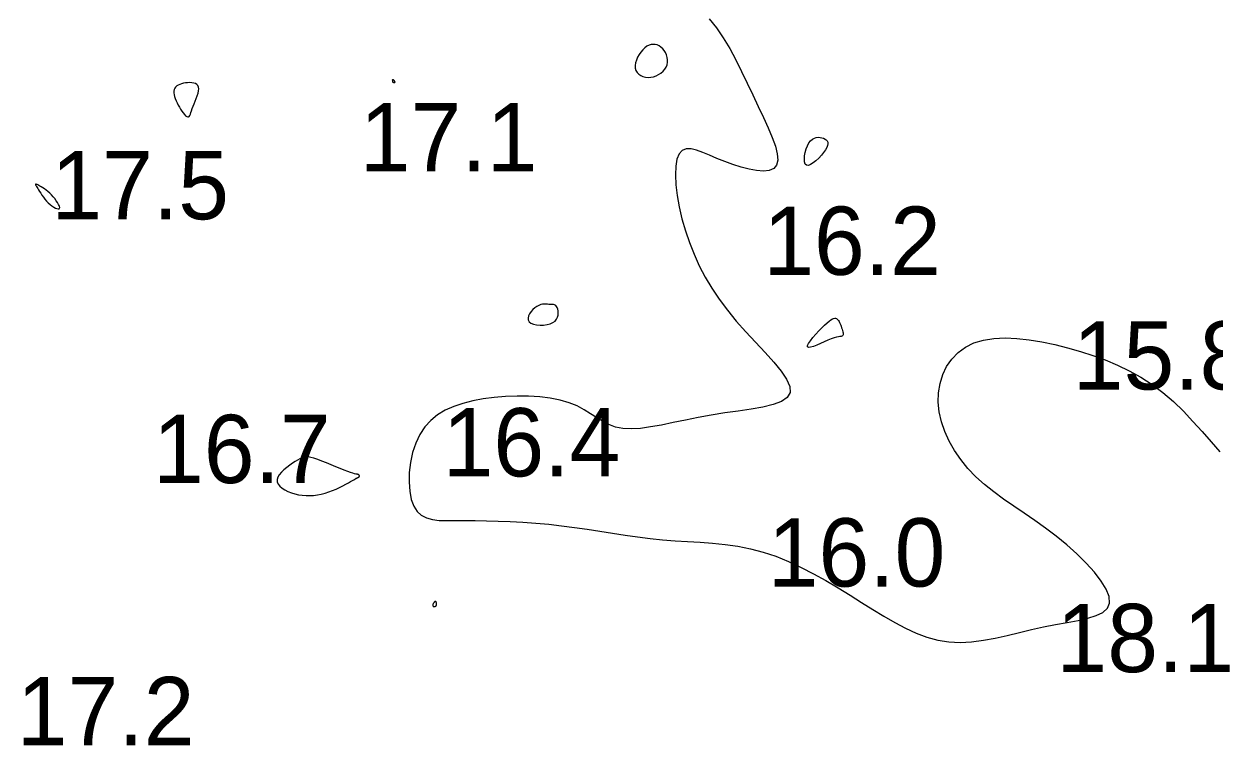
# Model space of a CAD drawing. Extents: x 3040093 to 3056816, y 408076 to 509144.
# Drawn here: x 3045479.2 to 3045566.4, y 433825.1 to 433877.9 of the extents above; entities that cross this region are included whole.
import ezdxf

# ---------------------------------------------------------------- set-up
doc = ezdxf.new("R2010")
doc.units = 0
doc.layers.add('V-CHAN-CONT-EL17', color=7, linetype='Continuous')
doc.layers.add('V-TOPO-SOUN-0610', color=7, linetype='Continuous')

msp = doc.modelspace()

# ---------------------------------------------------------------- linework, layer by layer
at = {"layer": 'V-CHAN-CONT-EL17'}
msp.add_lwpolyline([(3045529.418, 433878.254), (3045529.956, 433877.601), (3045530.457, 433876.876), (3045530.928, 433876.092), (3045531.374, 433875.267), (3045531.801, 433874.414), (3045532.215, 433873.551), (3045532.621, 433872.691), (3045533.022, 433871.851), (3045533.404, 433871.043), (3045533.75, 433870.28), (3045534.045, 433869.572), (3045534.27, 433868.934), (3045534.409, 433868.376), (3045534.446, 433867.911), (3045534.363, 433867.551), (3045534.151, 433867.305), (3045533.823, 433867.163), (3045533.399, 433867.114), (3045532.9, 433867.144), (3045532.347, 433867.241), (3045531.759, 433867.392), (3045531.158, 433867.585), (3045530.563, 433867.807), (3045529.993, 433868.044), (3045529.455, 433868.276), (3045528.955, 433868.482), (3045528.499, 433868.641), (3045528.092, 433868.731), (3045527.739, 433868.732), (3045527.446, 433868.622), (3045527.219, 433868.38), (3045527.061, 433867.991), (3045526.972, 433867.47), (3045526.946, 433866.837), (3045526.983, 433866.114), (3045527.077, 433865.322), (3045527.226, 433864.481), (3045527.426, 433863.612), (3045527.675, 433862.736), (3045527.97, 433861.871), (3045528.311, 433861.019), (3045528.7, 433860.179), (3045529.137, 433859.351), (3045529.626, 433858.532), (3045530.166, 433857.723), (3045530.759, 433856.922), (3045531.407, 433856.127), (3045532.105, 433855.341), (3045532.82, 433854.572), (3045533.515, 433853.829), (3045534.151, 433853.124), (3045534.691, 433852.467), (3045535.097, 433851.869), (3045535.331, 433851.34), (3045535.353, 433850.89), (3045535.14, 433850.526), (3045534.712, 433850.236), (3045534.104, 433850.007), (3045533.352, 433849.824), (3045532.488, 433849.671), (3045531.548, 433849.533), (3045530.566, 433849.396), (3045529.577, 433849.244), (3045528.61, 433849.068), (3045527.677, 433848.878), (3045526.782, 433848.688), (3045525.931, 433848.512), (3045525.131, 433848.366), (3045524.388, 433848.264), (3045523.708, 433848.22), (3045523.095, 433848.25), (3045522.552, 433848.363), (3045522.064, 433848.545), (3045521.611, 433848.781), (3045521.172, 433849.053), (3045520.727, 433849.342), (3045520.258, 433849.633), (3045519.744, 433849.907), (3045519.165, 433850.146), (3045518.508, 433850.338), (3045517.782, 433850.48), (3045517.003, 433850.575), (3045516.187, 433850.625), (3045515.349, 433850.633), (3045514.506, 433850.6), (3045513.673, 433850.529), (3045512.865, 433850.422), (3045512.098, 433850.28), (3045511.376, 433850.097), (3045510.704, 433849.869), (3045510.085, 433849.588), (3045509.522, 433849.248), (3045509.021, 433848.843), (3045508.584, 433848.367), (3045508.215, 433847.813), (3045507.918, 433847.181), (3045507.692, 433846.491), (3045507.536, 433845.768), (3045507.449, 433845.039), (3045507.431, 433844.328), (3045507.48, 433843.662), (3045507.595, 433843.067), (3045507.775, 433842.567), (3045508.019, 433842.182), (3045508.328, 433841.902), (3045508.701, 433841.711), (3045509.138, 433841.592), (3045509.64, 433841.529), (3045510.205, 433841.506), (3045510.835, 433841.506), (3045511.529, 433841.513), (3045512.286, 433841.512), (3045513.097, 433841.501), (3045513.955, 433841.477), (3045514.849, 433841.44), (3045515.771, 433841.389), (3045516.712, 433841.322), (3045517.661, 433841.238), (3045518.611, 433841.135), (3045519.554, 433841.014), (3045520.488, 433840.88), (3045521.417, 433840.738), (3045522.34, 433840.593), (3045523.259, 433840.452), (3045524.175, 433840.32), (3045525.09, 433840.203), (3045526.004, 433840.108), (3045526.919, 433840.035), (3045527.836, 433839.976), (3045528.754, 433839.919), (3045529.673, 433839.85), (3045530.595, 433839.757), (3045531.519, 433839.627), (3045532.444, 433839.447), (3045533.373, 433839.205), (3045534.303, 433838.893), (3045535.233, 433838.516), (3045536.158, 433838.086), (3045537.075, 433837.614), (3045537.981, 433837.111), (3045538.872, 433836.588), (3045539.744, 433836.055), (3045540.595, 433835.523), (3045541.421, 433835.004), (3045542.227, 433834.507), (3045543.02, 433834.045), (3045543.804, 433833.628), (3045544.586, 433833.266), (3045545.371, 433832.97), (3045546.166, 433832.752), (3045546.975, 433832.622), (3045547.804, 433832.586), (3045548.651, 433832.633), (3045549.512, 433832.745), (3045550.384, 433832.907), (3045551.265, 433833.103), (3045552.151, 433833.315), (3045553.038, 433833.526), (3045553.925, 433833.722), (3045554.803, 433833.89), (3045555.652, 433834.041), (3045556.447, 433834.191), (3045557.165, 433834.356), (3045557.779, 433834.55), (3045558.266, 433834.79), (3045558.601, 433835.093), (3045558.76, 433835.472), (3045558.725, 433835.939), (3045558.513, 433836.482), (3045558.147, 433837.084), (3045557.652, 433837.727), (3045557.052, 433838.393), (3045556.37, 433839.066), (3045555.631, 433839.728), (3045554.858, 433840.362), (3045554.072, 433840.955), (3045553.284, 433841.513), (3045552.503, 433842.047), (3045551.735, 433842.567), (3045550.989, 433843.084), (3045550.272, 433843.609), (3045549.593, 433844.152), (3045548.959, 433844.725), (3045548.377, 433845.334), (3045547.853, 433845.977), (3045547.392, 433846.647), (3045546.999, 433847.337), (3045546.679, 433848.042), (3045546.437, 433848.756), (3045546.278, 433849.471), (3045546.206, 433850.181), (3045546.225, 433850.88), (3045546.336, 433851.557), (3045546.536, 433852.2), (3045546.823, 433852.799), (3045547.197, 433853.343), (3045547.654, 433853.819), (3045548.194, 433854.217), (3045548.815, 433854.525), (3045549.514, 433854.736), (3045550.28, 433854.856), (3045551.104, 433854.893), (3045551.973, 433854.857), (3045552.877, 433854.758), (3045553.805, 433854.604), (3045554.745, 433854.405), (3045555.687, 433854.17), (3045556.621, 433853.906), (3045557.542, 433853.61), (3045558.449, 433853.278), (3045559.338, 433852.903), (3045560.207, 433852.481), (3045561.054, 433852.007), (3045561.875, 433851.476), (3045562.669, 433850.882), (3045563.433, 433850.225), (3045564.167, 433849.518), (3045564.873, 433848.778), (3045565.552, 433848.025), (3045566.204, 433847.275), (3045566.832, 433846.547)], dxfattribs=at)
for points in [[(3045524.053, 433874.485), (3045524.14, 433874.339), (3045524.258, 433874.215), (3045524.403, 433874.115), (3045524.569, 433874.04), (3045524.752, 433873.991), (3045524.944, 433873.971), (3045525.142, 433873.979), (3045525.34, 433874.018), (3045525.534, 433874.084), (3045525.718, 433874.175), (3045525.888, 433874.288), (3045526.04, 433874.42), (3045526.17, 433874.568), (3045526.272, 433874.73), (3045526.341, 433874.901), (3045526.376, 433875.08), (3045526.378, 433875.261), (3045526.35, 433875.442), (3045526.296, 433875.618), (3045526.22, 433875.785), (3045526.125, 433875.939), (3045526.014, 433876.076), (3045525.891, 433876.191), (3045525.759, 433876.282), (3045525.62, 433876.347), (3045525.475, 433876.384), (3045525.325, 433876.394), (3045525.173, 433876.376), (3045525.019, 433876.327), (3045524.865, 433876.248), (3045524.711, 433876.138), (3045524.562, 433875.997), (3045524.419, 433875.831), (3045524.289, 433875.645), (3045524.177, 433875.446), (3045524.088, 433875.241), (3045524.026, 433875.036), (3045523.996, 433874.837), (3045524.004, 433874.652)], [(3045491.271, 433871.076), (3045491.321, 433871.113), (3045491.366, 433871.18), (3045491.409, 433871.274), (3045491.451, 433871.392), (3045491.497, 433871.531), (3045491.55, 433871.689), (3045491.611, 433871.861), (3045491.683, 433872.046), (3045491.761, 433872.237), (3045491.84, 433872.431), (3045491.911, 433872.623), (3045491.971, 433872.807), (3045492.012, 433872.98), (3045492.028, 433873.135), (3045492.014, 433873.268), (3045491.965, 433873.376), (3045491.884, 433873.459), (3045491.777, 433873.52), (3045491.649, 433873.561), (3045491.507, 433873.584), (3045491.354, 433873.592), (3045491.198, 433873.586), (3045491.043, 433873.57), (3045490.894, 433873.544), (3045490.754, 433873.509), (3045490.625, 433873.464), (3045490.508, 433873.409), (3045490.407, 433873.344), (3045490.323, 433873.267), (3045490.257, 433873.178), (3045490.213, 433873.078), (3045490.192, 433872.965), (3045490.191, 433872.84), (3045490.21, 433872.707), (3045490.245, 433872.565), (3045490.296, 433872.417), (3045490.359, 433872.264), (3045490.432, 433872.108), (3045490.514, 433871.95), (3045490.603, 433871.793), (3045490.695, 433871.641), (3045490.79, 433871.497), (3045490.884, 433871.367), (3045490.975, 433871.255), (3045491.062, 433871.165), (3045491.141, 433871.103), (3045491.211, 433871.072)], [(3045506.401, 433873.609), (3045506.402, 433873.624), (3045506.399, 433873.642), (3045506.392, 433873.663), (3045506.381, 433873.684), (3045506.368, 433873.706), (3045506.353, 433873.726), (3045506.336, 433873.745), (3045506.319, 433873.761), (3045506.301, 433873.774), (3045506.283, 433873.784), (3045506.266, 433873.792), (3045506.251, 433873.796), (3045506.236, 433873.798), (3045506.224, 433873.798), (3045506.215, 433873.794), (3045506.209, 433873.788), (3045506.205, 433873.78), (3045506.204, 433873.771), (3045506.204, 433873.759), (3045506.206, 433873.747), (3045506.207, 433873.735), (3045506.209, 433873.722), (3045506.211, 433873.71), (3045506.211, 433873.698), (3045506.211, 433873.687), (3045506.212, 433873.676), (3045506.213, 433873.666), (3045506.216, 433873.656), (3045506.222, 433873.647), (3045506.23, 433873.637), (3045506.243, 433873.627), (3045506.259, 433873.617), (3045506.279, 433873.608), (3045506.301, 433873.6), (3045506.324, 433873.593), (3045506.345, 433873.589), (3045506.365, 433873.588), (3045506.382, 433873.59), (3045506.394, 433873.597)], [(3045536.464, 433867.625), (3045536.412, 433867.779), (3045536.396, 433867.983), (3045536.413, 433868.22), (3045536.459, 433868.475), (3045536.53, 433868.73), (3045536.622, 433868.97), (3045536.732, 433869.176), (3045536.856, 433869.337), (3045536.989, 433869.454), (3045537.13, 433869.532), (3045537.273, 433869.576), (3045537.416, 433869.591), (3045537.555, 433869.581), (3045537.687, 433869.553), (3045537.807, 433869.511), (3045537.913, 433869.458), (3045538.001, 433869.395), (3045538.068, 433869.318), (3045538.109, 433869.226), (3045538.121, 433869.118), (3045538.1, 433868.99), (3045538.044, 433868.84), (3045537.947, 433868.668), (3045537.81, 433868.473), (3045537.641, 433868.266), (3045537.45, 433868.06), (3045537.249, 433867.871), (3045537.048, 433867.71), (3045536.858, 433867.592), (3045536.691, 433867.53), (3045536.557, 433867.538)], [(3045480.283, 433865.732), (3045480.355, 433865.614), (3045480.439, 433865.484), (3045480.532, 433865.345), (3045480.635, 433865.202), (3045480.747, 433865.058), (3045480.867, 433864.918), (3045480.995, 433864.786), (3045481.129, 433864.666), (3045481.265, 433864.561), (3045481.398, 433864.473), (3045481.521, 433864.405), (3045481.631, 433864.36), (3045481.722, 433864.34), (3045481.789, 433864.347), (3045481.827, 433864.385), (3045481.832, 433864.454), (3045481.806, 433864.55), (3045481.754, 433864.667), (3045481.679, 433864.8), (3045481.585, 433864.943), (3045481.476, 433865.09), (3045481.356, 433865.236), (3045481.229, 433865.375), (3045481.099, 433865.502), (3045480.968, 433865.616), (3045480.838, 433865.718), (3045480.713, 433865.808), (3045480.595, 433865.887), (3045480.486, 433865.955), (3045480.389, 433866.011), (3045480.306, 433866.057), (3045480.239, 433866.093), (3045480.187, 433866.12), (3045480.148, 433866.139), (3045480.119, 433866.151), (3045480.1, 433866.157), (3045480.087, 433866.159), (3045480.079, 433866.158), (3045480.073, 433866.154), (3045480.069, 433866.149), (3045480.065, 433866.143), (3045480.063, 433866.136), (3045480.061, 433866.129), (3045480.06, 433866.122), (3045480.059, 433866.115), (3045480.06, 433866.108), (3045480.061, 433866.101), (3045480.063, 433866.094), (3045480.068, 433866.085), (3045480.076, 433866.071), (3045480.089, 433866.05), (3045480.109, 433866.018), (3045480.137, 433865.972), (3045480.175, 433865.911), (3045480.223, 433865.832)], [(3045516.366, 433855.976), (3045516.553, 433855.9), (3045516.78, 433855.851), (3045517.03, 433855.827), (3045517.289, 433855.831), (3045517.543, 433855.863), (3045517.777, 433855.922), (3045517.976, 433856.009), (3045518.13, 433856.124), (3045518.24, 433856.26), (3045518.311, 433856.41), (3045518.35, 433856.567), (3045518.362, 433856.724), (3045518.351, 433856.873), (3045518.325, 433857.006), (3045518.288, 433857.118), (3045518.244, 433857.201), (3045518.196, 433857.26), (3045518.141, 433857.298), (3045518.08, 433857.32), (3045518.012, 433857.33), (3045517.938, 433857.334), (3045517.857, 433857.335), (3045517.767, 433857.339), (3045517.671, 433857.347), (3045517.566, 433857.358), (3045517.455, 433857.366), (3045517.336, 433857.366), (3045517.211, 433857.355), (3045517.079, 433857.326), (3045516.941, 433857.276), (3045516.797, 433857.2), (3045516.65, 433857.094), (3045516.506, 433856.965), (3045516.374, 433856.818), (3045516.265, 433856.662), (3045516.187, 433856.502), (3045516.149, 433856.347), (3045516.161, 433856.203), (3045516.232, 433856.077)], [(3045538.058, 433855.999), (3045538.211, 433856.127), (3045538.34, 433856.222), (3045538.448, 433856.286), (3045538.54, 433856.323), (3045538.617, 433856.337), (3045538.684, 433856.33), (3045538.743, 433856.307), (3045538.798, 433856.27), (3045538.848, 433856.221), (3045538.895, 433856.161), (3045538.939, 433856.091), (3045538.981, 433856.012), (3045539.02, 433855.927), (3045539.057, 433855.835), (3045539.094, 433855.739), (3045539.129, 433855.639), (3045539.162, 433855.539), (3045539.191, 433855.44), (3045539.215, 433855.346), (3045539.231, 433855.26), (3045539.24, 433855.183), (3045539.238, 433855.119), (3045539.224, 433855.071), (3045539.197, 433855.039), (3045539.154, 433855.02), (3045539.091, 433855.006), (3045539.005, 433854.993), (3045538.893, 433854.974), (3045538.751, 433854.943), (3045538.577, 433854.894), (3045538.366, 433854.821), (3045538.119, 433854.721), (3045537.848, 433854.604), (3045537.57, 433854.482), (3045537.3, 433854.366), (3045537.054, 433854.271), (3045536.849, 433854.207), (3045536.699, 433854.188), (3045536.621, 433854.226), (3045536.626, 433854.329), (3045536.703, 433854.487), (3045536.839, 433854.687), (3045537.019, 433854.915), (3045537.227, 433855.157), (3045537.45, 433855.4), (3045537.672, 433855.63), (3045537.878, 433855.833)], [(3045499.337, 433843.402), (3045499.609, 433843.362), (3045499.884, 433843.341), (3045500.161, 433843.339), (3045500.44, 433843.356), (3045500.72, 433843.392), (3045501, 433843.447), (3045501.279, 433843.519), (3045501.557, 433843.609), (3045501.83, 433843.712), (3045502.094, 433843.824), (3045502.345, 433843.941), (3045502.58, 433844.058), (3045502.794, 433844.171), (3045502.984, 433844.275), (3045503.146, 433844.366), (3045503.277, 433844.441), (3045503.381, 433844.501), (3045503.461, 433844.547), (3045503.521, 433844.583), (3045503.566, 433844.609), (3045503.6, 433844.628), (3045503.626, 433844.642), (3045503.649, 433844.653), (3045503.672, 433844.663), (3045503.695, 433844.673), (3045503.718, 433844.683), (3045503.739, 433844.693), (3045503.758, 433844.704), (3045503.773, 433844.717), (3045503.785, 433844.732), (3045503.791, 433844.75), (3045503.792, 433844.77), (3045503.788, 433844.792), (3045503.779, 433844.814), (3045503.767, 433844.836), (3045503.751, 433844.857), (3045503.732, 433844.875), (3045503.711, 433844.889), (3045503.689, 433844.898), (3045503.665, 433844.901), (3045503.633, 433844.903), (3045503.588, 433844.906), (3045503.522, 433844.916), (3045503.431, 433844.937), (3045503.307, 433844.972), (3045503.144, 433845.026), (3045502.936, 433845.102), (3045502.679, 433845.204), (3045502.383, 433845.326), (3045502.06, 433845.46), (3045501.722, 433845.601), (3045501.381, 433845.739), (3045501.049, 433845.869), (3045500.738, 433845.983), (3045500.462, 433846.074), (3045500.227, 433846.136), (3045500.029, 433846.169), (3045499.858, 433846.174), (3045499.706, 433846.154), (3045499.563, 433846.108), (3045499.419, 433846.039), (3045499.266, 433845.948), (3045499.095, 433845.837), (3045498.899, 433845.706), (3045498.688, 433845.559), (3045498.473, 433845.398), (3045498.266, 433845.228), (3045498.079, 433845.052), (3045497.924, 433844.872), (3045497.813, 433844.692), (3045497.758, 433844.514), (3045497.768, 433844.343), (3045497.837, 433844.18), (3045497.959, 433844.026), (3045498.124, 433843.884), (3045498.326, 433843.754), (3045498.556, 433843.64), (3045498.806, 433843.542), (3045499.069, 433843.462)], [(3045509.224, 433835.215), (3045509.241, 433835.209), (3045509.259, 433835.206), (3045509.279, 433835.205), (3045509.298, 433835.208), (3045509.318, 433835.212), (3045509.337, 433835.217), (3045509.355, 433835.225), (3045509.371, 433835.233), (3045509.386, 433835.242), (3045509.399, 433835.252), (3045509.411, 433835.263), (3045509.421, 433835.275), (3045509.429, 433835.288), (3045509.437, 433835.303), (3045509.443, 433835.318), (3045509.447, 433835.334), (3045509.451, 433835.352), (3045509.453, 433835.37), (3045509.453, 433835.39), (3045509.453, 433835.41), (3045509.451, 433835.431), (3045509.447, 433835.452), (3045509.443, 433835.475), (3045509.436, 433835.497), (3045509.428, 433835.52), (3045509.419, 433835.541), (3045509.408, 433835.559), (3045509.395, 433835.574), (3045509.381, 433835.585), (3045509.364, 433835.59), (3045509.346, 433835.589), (3045509.326, 433835.581), (3045509.305, 433835.566), (3045509.283, 433835.547), (3045509.261, 433835.522), (3045509.241, 433835.495), (3045509.222, 433835.466), (3045509.205, 433835.435), (3045509.192, 433835.405), (3045509.182, 433835.375), (3045509.176, 433835.347), (3045509.174, 433835.32), (3045509.175, 433835.295), (3045509.179, 433835.273), (3045509.186, 433835.254), (3045509.196, 433835.237), (3045509.209, 433835.224)]]:
    msp.add_lwpolyline(points, close=True, dxfattribs=at)

# ---------------------------------------------------------------- texts
at = {"layer": 'V-TOPO-SOUN-0610'}
for s, p in [('17.1 ', (3045503.823, 433867.09)), ('17.5 ', (3045481.223, 433863.58)), ('16.2 ', (3045533.383, 433859.51)), ('15.8 ', (3045556.063, 433851.11)), ('16.7 ', (3045488.673, 433844.26)), ('16.4 ', (3045509.893, 433844.75)), ('16.0 ', (3045533.713, 433836.68)), ('18.1 ', (3045554.873, 433830.41)), ('17.2 ', (3045478.693, 433825.06))]:
    msp.add_text(s, height=5, dxfattribs=at).set_placement(p)

doc.saveas('drawing.dxf')
